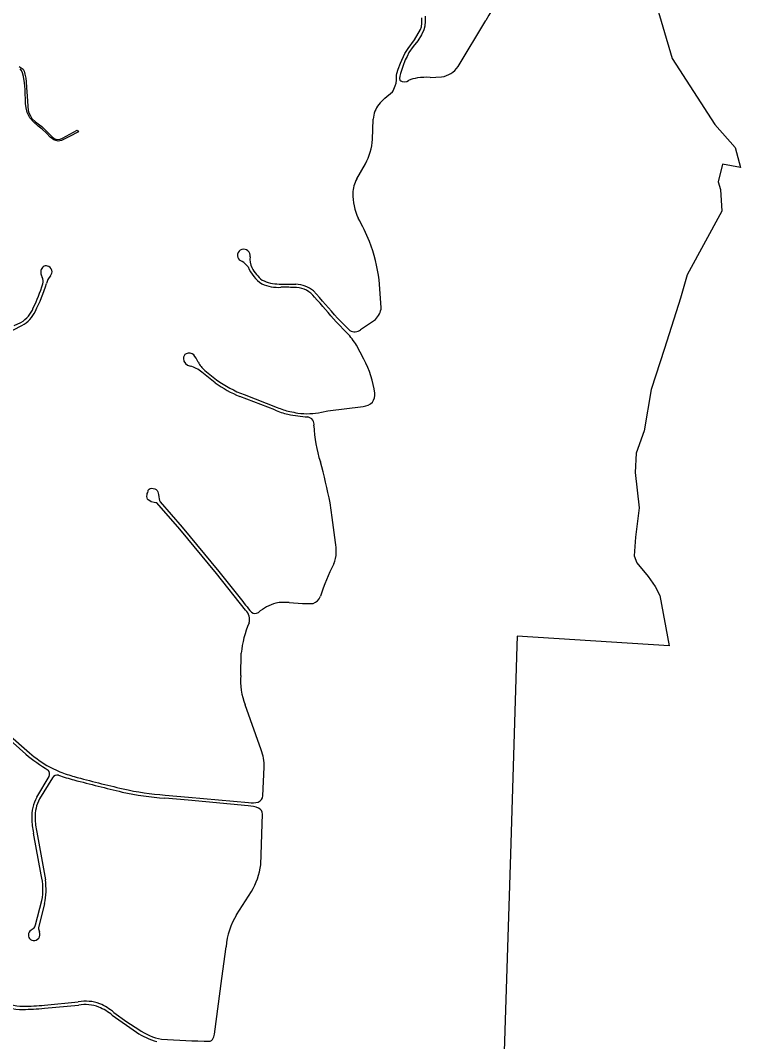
# Model space of a CAD drawing. Extents: x 0 to 712119, y 0 to 761125.
# Drawn here: x 694653 to 699228, y 729199 to 735685 of the extents above; entities that cross this region are included whole.
import ezdxf

# ---------------------------------------------------------------- set-up
doc = ezdxf.new("R2010")
doc.units = 0
doc.layers.add('city boundary', color=7, linetype='Continuous')
doc.layers.add('PAVED ROADS', color=7, linetype='Continuous')

msp = doc.modelspace()

# ---------------------------------------------------------------- linework, layer by layer
at = {"layer": 'city boundary'}
msp.add_lwpolyline([(698685.8, 735809.4), (698793.5, 735443.7), (699065.1, 735023.1), (699192.8, 734878.2), (699227.6, 734751.5), (699113.2, 734771.5), (699085.5, 734660.2), (699099.3, 734612.1), (699107.9, 734473.1), (698889.2, 734068.9), (698846.9, 733921.6), (698743.4, 733601.8), (698659.3, 733341.5), (698614.8, 733077.5), (698564.1, 732936.5), (698558.6, 732813.2), (698583.4, 732588.8), (698560.7, 732402.6), (698552, 732284.7), (698568.3, 732239.8), (698641.5, 732152.5), (698684.9, 732089.3), (698715.3, 732032.6), (698773.5, 731712.5), (697808.8, 731773.2), (697808.8, 731773.2), (697807.1, 731713.3), (697765.6, 730389.7), (697724.2, 729070)], dxfattribs=at)
at = {"layer": 'PAVED ROADS'}
for points in [[(696969, 735192), (697015.8, 735230.7), (697020, 735238), (697033, 735270.5), (697040, 735287), (697042, 735304.5), (697042.5, 735318), (697043, 735337), (697045, 735348), (697053.5, 735376), (697068.5, 735413), (697094.5, 735474), (697115.5, 735507.5), (697155.5, 735562), (697195, 735627), (697200.5, 735644.5), (697204, 735667.5), (697203, 735701.5)], [(697224.5, 735713), (697225, 735680.5), (697222.5, 735649.5), (697215.7, 735625.6), (697201.1, 735593), (697177.3, 735556), (697147.5, 735518.5), (697121, 735480.5), (697109, 735456.5), (697097, 735434), (697082.5, 735392), (697068.5, 735347.5), (697062.5, 735330), (697061.5, 735316.5), (697064, 735305), (697070, 735300.5), (697079, 735297), (697094, 735295), (697108.5, 735298), (697119, 735303.5)], [(697433.5, 735391.5), (697609, 735685)], [(694645.2, 735391.5), (694658.7, 735384.7), (694671.3, 735374.4), (694677.1, 735363.4), (694682, 735343.7), (694686.9, 735317.2), (694689.7, 735295.7), (694692.2, 735260), (694696.6, 735204), (694699.9, 735140.2), (694702.7, 735112.6), (694706, 735098.4), (694716.9, 735078.5), (694726.7, 735062.3), (694749.8, 735041.2), (694774.4, 735021.2), (694789.8, 735010.4), (694806.5, 734993.9), (694833.6, 734967.4), (694853.5, 734948.1), (694868.2, 734934.4), (694877.6, 734930.8), (694890.3, 734929), (694905.5, 734931), (694921.2, 734937.4), (695013.3, 734988.9)], [(695013.3, 734988.9), (695022.1, 734977.2), (694961.5, 734945.4), (694915.1, 734923.3), (694892.7, 734918.9), (694877.6, 734921.6), (694865.6, 734925.9), (694842.2, 734943.2), (694818.6, 734968.6), (694791.9, 734993.6), (694765.9, 735013.9), (694736.7, 735040), (694712.5, 735066.7), (694695.7, 735100.3), (694689.5, 735129.7), (694685.4, 735157.4), (694682.9, 735245.6), (694678.3, 735287.8), (694672.8, 735328.6), (694667.1, 735351.5), (694661.2, 735367.2), (694651.4, 735377.2)], [(697255.2, 735323.4), (697328.2, 735326.5)], [(696889.5, 734929.5), (696894.5, 735058.5)], [(696790.2, 734677.9), (696844.5, 734774), (696844.5, 734774)], [(696061.9, 734154), (696045.6, 734162.6)], [(696295.9, 734010.5), (696403.3, 734009.9)], [(696945.4, 733861.3), (696931.7, 734036.8)], [(694614.2, 733746.4), (694656.8, 733767.3)], [(696728.9, 733699.2), (696659.9, 733770.3)], [(696666.5, 733793.8), (696745, 733715.9)], [(696813.8, 733720.9), (696908.5, 733785.6)], [(696835.6, 733532.7), (696788.3, 733622)], [(695890.3, 733383.8), (695804.7, 733451.7)], [(695824.5, 733461.5), (695899.5, 733402.5)], [(696268.5, 733211.4), (696047.4, 733296.4)], [(696074.9, 733308.1), (696284.1, 733227.3)], [(696565.9, 733197.5), (696606.3, 733204.9), (696830.8, 733233.6)], [(696083.9, 731939), (695898, 732172.1), (695664.9, 732452.8), (695519.9, 732621.4), (695512.7, 732621.2), (695501.9, 732623.1), (695484.1, 732627.9), (695474.4, 732632.7), (695465.8, 732639.1), (695461.1, 732644.2), (695457.4, 732652.8), (695456.2, 732660.8), (695458.7, 732673.5), (695459.3, 732679.5), (695462.3, 732687.5), (695464.6, 732695), (695464.9, 732702.3), (695470.9, 732708.3), (695477.1, 732711.6), (695487.7, 732713.6), (695497.5, 732713), (695506.5, 732710.6), (695514.7, 732705.6), (695520.9, 732699.5), (695525.4, 732691.3), (695527.8, 732683.3), (695530.5, 732673), (695533, 732660.1), (695535.6, 732646.3), (695537.6, 732635.7), (695540.9, 732628), (695679.8, 732465.7), (695913.4, 732185.9), (696048.9, 732016.5)], [(696654.9, 732369.6), (696632.5, 732528.7), (696620.5, 732621)], [(696360.8, 731987.6), (696445.4, 731981.8)], [(696052.5, 731525.2), (696056, 731666.3)], [(696182.3, 731052.4), (696080, 731338.2)], [(694688.3, 731024.8), (694548.8, 731149.5)], [(694574.4, 731153.6), (694711, 731032.9)], [(694757.8, 730751.1), (694835.4, 730882.8)], [(694838.6, 730943.2), (694904.5, 730911.6)], [(696193.9, 730760.3), (696202.3, 730942.6)], [(694856.6, 730874.8), (694775, 730741.3)], [(695573.5, 730765.3), (695721.4, 730751.6), (696103, 730717.5)], [(696100, 730697.1), (695719.3, 730732.2), (695571.3, 730745.8)], [(696179.8, 730322.3), (696191, 730644.7)], [(694785.1, 730257.7), (694736.1, 730523.8)], [(694758.2, 730528.7), (694811.6, 730226.1)], [(696026.5, 730004.3), (696120.1, 730152.5)], [(694749.8, 729940.6), (694789.8, 730094.8)], [(694806.2, 730075.5), (694767.7, 729921.6)], [(695880.9, 729228.9), (695885.8, 729245.7), (695931.9, 729600.2), (695959.5, 729801.8)], [(694600.7, 729408.6), (694623.2, 729405.9), (694647.6, 729403.7), (694667.9, 729403)], [(694805.6, 729410.4), (695023.3, 729430.8)], [(694807, 729431), (695021.1, 729451.3)], [(695236.4, 729366.8), (695390.1, 729258.9)], [(695247.7, 729384.7), (695328.3, 729325.4), (695404.5, 729275.1)]]:
    msp.add_lwpolyline(points, dxfattribs=at)
for centre, radius, start, end in [((769546.3, 693137.8), 83577.8, 148.983595, 149.397851), ((697303.7, 735484), 159.4, 278.87042, 324.54746), ((697219, 735066.2), 257.5, 99.71775, 112.8416), ((697233.5, 734891.5), 432.4, 87.11867, 97.70919), ((697321.5, 734817.7), 514.2, 133.27778, 139.58641), ((697053.4, 735050.6), 159.1, 140.85991, 177.1481), ((696526.1, 734950.4), 364, 331.01389, 356.70639), ((696979, 734574.2), 215.4, 151.20841, 176.45431), ((697134.2, 734586.1), 370.2, 179.77642, 204.9343), ((695003.5, 733461.5), 2039.6, 23.67994, 28.34964), ((695900.9, 733911.1), 1038.5, 6.95331, 20.84654), ((696070.2, 734192.3), 38.5, 105.67056, 230.31328), ((696072.1, 734190.4), 40.8, 351.18643, 107.5257), ((694816, 734093.4), 32.4, 73.59206, 173.35167), ((694816.9, 734088.2), 37.2, 315.80065, 77.30602), ((695964.1, 734009.9), 174.1, 39.20473, 55.83595), ((696222.4, 734166.3), 111.5, 170.75849, 207.36087), ((694848.6, 734085.3), 66, 169.59262, 208.89955), ((694924.7, 733990.7), 108.1, 138.57106, 167.08039), ((696326.7, 734214.8), 246.6, 202.63319, 235.3801), ((696328.1, 734218.5), 229.3, 206.82791, 232.78244), ((693798.9, 734315.5), 1041.4, 334.04337, 343.02831), ((693658.6, 734377.7), 1216.1, 333.64099, 342.64121), ((694746.4, 734027.9), 51.3, 341.31228, 29.80156), ((696293, 734254.9), 265.2, 246.35181, 273.21279), ((696297.3, 734252.4), 241.9, 243.49221, 269.66743), ((696392, 733813.3), 197, 51.19643, 86.71678), ((696331.1, 732712.5), 1277.7, 86.59878, 91.04504), ((696400.7, 733836.8), 151.3, 36.88954, 87.65272), ((693009.3, 730753.5), 4755.9, 39.73768, 42.50412), ((642105.5, 686016.6), 72502.4, 41.196943, 41.362445), ((694571.7, 733919.2), 174.1, 299.26986, 340.00074), ((694571.2, 733919.1), 194.8, 298.04008, 335.33502), ((696817.1, 733877.1), 129.3, 314.9624, 353.00754), ((694175.2, 734682.2), 1054.6, 288.79274, 297.54097), ((696388.9, 733376.7), 468.7, 31.56004, 43.48611), ((696775.9, 733766.7), 59.5, 238.77847, 309.61956), ((695723.3, 733537.8), 35, 120.34174, 179.76953), ((695735.8, 733537.2), 47.5, 179.00112, 266.31109), ((695724.4, 733531.9), 40.8, 43.67657, 117.57962), ((695632.8, 733454.4), 160.7, 22.29929, 41.10715), ((695677.7, 733298.5), 199, 50.36669, 73.96874), ((695939.6, 733597.3), 178, 207.40177, 229.71787), ((696248.9, 733226.2), 662, 7.87799, 27.58404), ((696314.9, 733962), 717.4, 233.70722, 248.10349), ((696323.1, 733979.4), 715.7, 233.7068, 249.70879), ((696816.2, 733309.6), 88.7, 325.77343, 4.76122), ((696483.2, 733693.8), 507.2, 246.87936, 256.45899), ((696823, 733330.3), 97, 274.59928, 313.30223), ((696436.7, 733585.1), 409.8, 245.76973, 258.172), ((696520.4, 733924), 758.7, 257.2311, 266.83741), ((699746.6, 751084), 18200.3, 259.29049, 259.45361), ((696473.6, 733598.3), 411.3, 261.86547, 282.96906), ((696471, 733119.2), 47.8, 349.69926, 80.92402), ((697330.1, 733136), 812.5, 181.78277, 198.24582), ((693193.9, 731942), 3493.3, 11.20758, 15.60299), ((696498.1, 732299.5), 160.4, 335.47037, 2.25373), ((696374.9, 732322.3), 284, 356.66909, 9.57938), ((697870.8, 731604.7), 1378.2, 152.88233, 162.14749), ((698080.3, 733539.1), 2538.7, 216.85174, 219.45561), ((696351.5, 731707.9), 286.2, 105.30048, 130.7138), ((696332.3, 731665.6), 323.3, 84.95367, 100.03901), ((696469.4, 732815.1), 833.7, 268.34857, 272.93463), ((696488.2, 732054.5), 75.8, 288.36885, 338.86708), ((696022.1, 731878.3), 86.6, 346.74343, 44.49107), ((696143.2, 731958.8), 40.3, 235.07083, 302.38782), ((696643.7, 731614.8), 589.9, 155.61343, 174.9961), ((696485.1, 731493.2), 433.7, 175.77726, 200.93708), ((695319.6, 731758.5), 967.9, 229.28948, 239.58383), ((695270.4, 731693.8), 865.9, 229.75445, 240.08816), ((695887.2, 730941.8), 315.1, 0.14424, 20.54268), ((694796.9, 730898.2), 41.5, 338.10441, 38.04033), ((694888.8, 730854.4), 38.1, 80.18257, 147.68367), ((695296.1, 731986.2), 1165.4, 249.88076, 254.95172), ((695340.5, 732101.3), 1267, 249.87261, 254.20132), ((697004.3, 738278.9), 7664.7, 254.80603, 257.19158), ((698854.1, 745644.7), 15279.7, 255.36536, 256.55046), ((694980.5, 730626.1), 255.4, 150.70328, 182.39487), ((695674.1, 732452), 1709.3, 257.36394, 266.55218), ((695669.4, 732345), 1582.6, 256.69337, 266.52648), ((696146, 730765.3), 48.1, 292.23908, 354.05875), ((694979.1, 730629.1), 232.9, 151.20532, 182.45282), ((696083.6, 730467.1), 230.6, 68.91177, 85.93232), ((696124.4, 730890.5), 174.3, 262.93118, 283.19173), ((696150.3, 730645), 40.7, 359.51048, 66.35185), ((695296.6, 730635.9), 571.6, 182.05126, 191.31144), ((695219.9, 730635), 473.7, 181.91862, 192.9711), ((695782.9, 730366.3), 399.3, 327.61817, 353.66864), ((694410, 730165.5), 386.3, 349.4597, 13.82048), ((694427.6, 730164.7), 388.9, 346.7534, 9.08173), ((696391.4, 729771), 433, 147.4148, 175.92912), ((694846.1, 729769), 185.8, 126.99454, 138.00626), ((694710.8, 729949.8), 40.1, 306.01032, 346.76404), ((694820, 729921.2), 52.2, 179.54977, 209.18651), ((694740, 729876), 36.3, 151.49564, 259.99847), ((694737.8, 729879.8), 39.8, 264.02109, 23.5556), ((694677.5, 729833.8), 409.8, 246.66208, 268.87346), ((695068.7, 729196.5), 259.2, 69.85781, 100.58162), ((694599, 731943.6), 2541.6, 271.55375, 274.6628), ((694663.3, 730910.7), 1486.7, 270.23492, 275.54499), ((695065.1, 729195.8), 238.7, 68.92378, 100.07471), ((695007.5, 729084.8), 363.3, 50.93481, 66.74564), ((694971.7, 729036), 444.7, 51.63906, 65.23538), ((695655.1, 729664.9), 484.9, 236.8666, 253.81133), ((695626.7, 729601.8), 395, 235.78119, 258.73822), ((695886.1, 733901.8), 4699.6, 265.89305, 269.66327), ((695844, 729237.4), 37.9, 292.44866, 347.10004)]:
    msp.add_arc(centre, radius, start, end, dxfattribs=at)

doc.saveas('drawing.dxf')
